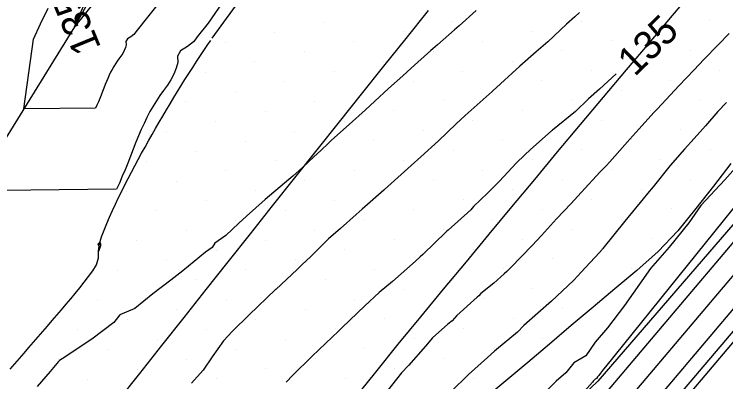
# Model space of a CAD drawing. Extents: x 2354170 to 2357230, y 866100 to 868290.
# Drawn here: x 2355481.91 to 2355531.78, y 866489.96 to 866515.7 of the extents above; entities that cross this region are included whole.
import ezdxf

# ---------------------------------------------------------------- set-up
doc = ezdxf.new("R2010")
doc.units = 0
for name, color, linetype in [('Default', 7, 'Continuous'), ('DTM Contours Major', 7, 'Continuous'), ('DTM Contours Major Text', 7, 'Continuous'), ('DTM Contours Minor', 7, 'Continuous'), ('Exist DTM Breakline', 7, 'Continuous'), ('Exist DTM Scan Elevation Point', 7, 'Continuous'), ('Exist Roads EOP', 7, 'Continuous'), ('PH Exist DTM Breakline', 7, 'Continuous')]:
    doc.layers.add(name, color=color, linetype=linetype)

msp = doc.modelspace()

# ---------------------------------------------------------------- linework, layer by layer
at = {"layer": 'Default'}
for points in [[(2355573.754, 866537.717), (2355568.257, 866531.311), (2355564.091, 866527.397), (2355550.743, 866513.762), (2355543.852, 866506.442), (2355533.144, 866493.73), (2355526.577, 866485.981), (2355522.579, 866482.007), (2355512.437, 866469.044), (2355509.697, 866466.063), (2355507.46, 866463.01)], [(2355498.607, 866519.599), (2355495.489, 866515.064), (2355494.737, 866514.112), (2355494.633, 866513.966), (2355494.46, 866513.769), (2355494.042, 866513.431), (2355493.562, 866513.124), (2355493.343, 866512.77), (2355493.375, 866512.327), (2355493.257, 866511.911), (2355493.097, 866511.499), (2355492.888, 866511.101), (2355492.637, 866510.726), (2355492.368, 866510.365), (2355492.107, 866510.004), (2355491.87, 866509.628), (2355491.634, 866509.253), (2355491.405, 866508.874), (2355491.201, 866508.467), (2355491.007, 866508.041), (2355490.81, 866507.615), (2355490.611, 866507.185), (2355490.421, 866506.736), (2355490.247, 866506.244), (2355490.062, 866505.762), (2355489.875, 866505.274), (2355489.68, 866504.799), (2355489.475, 866504.348), (2355489.278, 866503.869), (2355489.068, 866503.442), (2355479.022, 866503.325)], [(2355494.26, 866519.301), (2355490.434, 866514.458), (2355490.382, 866514.385), (2355490.296, 866514.286), (2355490.086, 866514.117), (2355489.846, 866513.964), (2355489.737, 866513.786), (2355489.753, 866513.565), (2355489.694, 866513.357), (2355489.614, 866513.15), (2355489.51, 866512.951), (2355489.384, 866512.764), (2355489.249, 866512.583), (2355489.118, 866512.403), (2355489, 866512.214), (2355488.882, 866512.027), (2355488.767, 866511.837), (2355488.665, 866511.633), (2355488.568, 866511.421), (2355488.469, 866511.207), (2355488.37, 866510.992), (2355488.275, 866510.767), (2355488.188, 866510.522), (2355488.095, 866510.28), (2355488.002, 866510.036), (2355487.904, 866509.799), (2355487.802, 866509.573), (2355487.703, 866509.333), (2355487.598, 866509.12), (2355482.572, 866509.061), (2355483.255, 866513.941), (2355483.743, 866515.031), (2355484.287, 866516.118)], [(2355514.284, 866515.955), (2355513.082, 866514.886), (2355512.755, 866514.605), (2355511.561, 866513.55), (2355511.238, 866513.269), (2355511.117, 866513.162), (2355509.722, 866511.917), (2355509.132, 866511.383), (2355508.145, 866510.498), (2355507.172, 866509.614), (2355506.531, 866509.001), (2355505.389, 866507.985), (2355504.149, 866506.878), (2355503.926, 866506.671), (2355503.392, 866506.165), (2355502.916, 866505.707), (2355502.112, 866504.958), (2355501.423, 866504.353), (2355501.147, 866504.117), (2355499.493, 866502.734), (2355498.182, 866501.56), (2355497.642, 866501.065), (2355496.727, 866500.191), (2355495.955, 866499.657), (2355495.778, 866499.356), (2355495.323, 866499.024), (2355493.713, 866497.724), (2355492.871, 866497.082), (2355491.61, 866496.117), (2355490.351, 866495.084), (2355489.312, 866494.641), (2355488.878, 866494.104), (2355487.335, 866492.951), (2355485.267, 866491.564), (2355485.077, 866491.447), (2355485.012, 866491.38), (2355484.435, 866490.674), (2355483.525, 866489.632)], [(2355521.53, 866515.812), (2355521.196, 866515.512), (2355520.611, 866514.999), (2355519.305, 866513.766), (2355518.483, 866513.058), (2355517.34, 866512.069), (2355515.455, 866510.34), (2355515.44, 866510.328), (2355515.4, 866510.291), (2355513.519, 866508.601), (2355512.877, 866508.011), (2355511.649, 866506.841), (2355510.397, 866505.702), (2355509.736, 866505.109), (2355507.863, 866503.429), (2355507.812, 866503.384), (2355506.294, 866502.041), (2355505.875, 866501.668), (2355504.766, 866500.685), (2355503.929, 866499.958), (2355502.66, 866498.714), (2355502.097, 866498.173), (2355501.74, 866497.829), (2355500.231, 866496.425), (2355500.223, 866496.417), (2355500.221, 866496.416), (2355500.218, 866496.413), (2355498.381, 866494.635), (2355497.209, 866493.501), (2355496.584, 866492.827), (2355495.77, 866491.707), (2355495.147, 866490.78), (2355494.342, 866489.86)], [(2355532.021, 866514.346), (2355531.252, 866513.558), (2355530.248, 866512.522), (2355529.563, 866511.799), (2355528.486, 866510.69), (2355526.981, 866509.08), (2355526.76, 866508.834), (2355525.481, 866507.405), (2355525.063, 866506.959), (2355523.656, 866505.372), (2355523.385, 866505.072), (2355522.981, 866504.657), (2355521.649, 866503.222), (2355520.936, 866502.436), (2355519.923, 866501.367), (2355518.867, 866500.211), (2355518.207, 866499.505), (2355516.703, 866497.966), (2355516.423, 866497.687), (2355516.235, 866497.521), (2355515.514, 866496.872), (2355514.615, 866496.139), (2355514.472, 866495.98), (2355514.361, 866495.873), (2355512.935, 866494.597), (2355512.606, 866494.217), (2355512.288, 866493.994), (2355511.216, 866493.039), (2355510.735, 866492.457), (2355509.543, 866491.096), (2355509.045, 866490.578), (2355507.739, 866488.924)], [(2355524.103, 866511.526), (2355522.928, 866510.456), (2355522.145, 866509.779), (2355521.247, 866508.891), (2355519.632, 866507.583), (2355519.603, 866507.558), (2355519.57, 866507.532), (2355518.075, 866506.201), (2355517.685, 866505.845), (2355517.086, 866505.26), (2355515.922, 866504.014), (2355515.085, 866503.165), (2355514.093, 866502.226), (2355513.899, 866501.997), (2355512.327, 866500.582), (2355512.209, 866500.475), (2355512.144, 866500.405), (2355511.381, 866499.686), (2355510.546, 866498.879), (2355510.362, 866498.7), (2355510.024, 866498.41), (2355508.426, 866496.983), (2355507.482, 866496.207), (2355506.489, 866495.267), (2355504.89, 866493.756), (2355504.624, 866493.503), (2355503.738, 866492.664), (2355502.757, 866491.74), (2355501.442, 866490.43), (2355500.956, 866489.935)], [(2355531.833, 866509.513), (2355531.225, 866508.877), (2355530.36, 866507.886), (2355529.553, 866506.986), (2355528.892, 866506.238), (2355527.873, 866505.1), (2355526.685, 866503.607), (2355526.294, 866503.147), (2355525.99, 866502.772), (2355524.705, 866501.2), (2355523.162, 866499.282), (2355523.13, 866499.245), (2355523.112, 866499.217), (2355522.92, 866499.004), (2355521.629, 866497.606), (2355521.418, 866497.38), (2355521.095, 866497.057), (2355519.569, 866495.605), (2355518.6, 866494.766), (2355517.625, 866493.895), (2355517.188, 866493.442), (2355515.717, 866492.214), (2355515.575, 866492.092), (2355515.067, 866491.665), (2355513.74, 866490.469), (2355512.506, 866489.256)], [(2355537.214, 866505.544), (2355523.453, 866489.305), (2355515.075, 866480.978), (2355512.906, 866478.205), (2355504.868, 866469.461), (2355496.006, 866457.366)], [(2355533.052, 866505.585), (2355531.711, 866504.095), (2355530.019, 866502.31), (2355529.184, 866501.089), (2355527.808, 866499.384), (2355526.492, 866497.887), (2355524.676, 866495.299), (2355523.499, 866493.733), (2355522.63, 866492.73), (2355521.96, 866491.768), (2355521.132, 866491.285), (2355520.57, 866490.596), (2355519.894, 866490.01), (2355519.346, 866489.454), (2355513.525, 866482.897), (2355513.095, 866482.362), (2355512.745, 866481.923), (2355512.472, 866481.536), (2355512.344, 866481.165), (2355512.193, 866480.935), (2355512.181, 866480.73), (2355512.118, 866480.57), (2355504.187, 866471.791)], [(2355535.858, 866501.606), (2355524.494, 866488.197), (2355517.576, 866481.321), (2355512.75, 866475.152), (2355506.478, 866468.329), (2355499.563, 866458.891)], [(2355487.918, 866499.719), (2355487.767, 866499.616), (2355487.826, 866499.464), (2355487.792, 866499.081), (2355487.792, 866499.072), (2355487.796, 866499.068), (2355487.804, 866499.066), (2355487.815, 866499.071), (2355487.847, 866499.094), (2355487.974, 866499.495), (2355487.985, 866499.63), (2355487.918, 866499.719)], [(2355534.501, 866497.668), (2355525.536, 866487.089), (2355520.077, 866481.664), (2355512.593, 866472.098), (2355508.087, 866467.196), (2355503.12, 866460.416)]]:
    msp.add_lwpolyline(points, dxfattribs=at)
at = {"layer": 'DTM Contours Major'}
for points in [[(2355488.247, 866517.481), (2355486.132, 866514.804), (2355486.132, 866514.804), (2355486.132, 866514.803), (2355486.131, 866514.803), (2355486.131, 866514.803), (2355486.131, 866514.803), (2355486.131, 866514.803), (2355486.131, 866514.802), (2355486.131, 866514.802), (2355486.131, 866514.802), (2355486.13, 866514.802), (2355486.13, 866514.801), (2355486.13, 866514.801), (2355486.13, 866514.801), (2355486.13, 866514.801), (2355486.13, 866514.8), (2355486.129, 866514.8), (2355486.129, 866514.8), (2355486.129, 866514.8), (2355486.129, 866514.799), (2355486.129, 866514.799), (2355486.129, 866514.799), (2355486.129, 866514.798), (2355486.129, 866514.798), (2355486.129, 866514.798), (2355486.128, 866514.798), (2355486.128, 866514.797), (2355486.128, 866514.797), (2355486.122, 866514.797), (2355486.123, 866514.803), (2355486.123, 866514.804), (2355486.124, 866514.806), (2355486.125, 866514.807), (2355491.006, 866526.038)], [(2355524.103, 866511.526), (2355522.928, 866510.456), (2355522.145, 866509.779), (2355521.247, 866508.891), (2355519.632, 866507.583), (2355519.603, 866507.558), (2355519.57, 866507.532), (2355518.075, 866506.201), (2355517.685, 866505.845), (2355517.086, 866505.26), (2355515.922, 866504.014), (2355515.085, 866503.165), (2355514.093, 866502.226), (2355513.899, 866501.997), (2355512.327, 866500.582), (2355512.209, 866500.475), (2355512.144, 866500.405), (2355511.381, 866499.686), (2355510.546, 866498.879), (2355510.362, 866498.7), (2355510.024, 866498.41), (2355508.426, 866496.983), (2355507.482, 866496.207), (2355506.489, 866495.267), (2355504.89, 866493.756), (2355504.624, 866493.503), (2355503.738, 866492.664), (2355502.757, 866491.74), (2355501.442, 866490.43), (2355500.956, 866489.935)]]:
    msp.add_lwpolyline(points, dxfattribs=at)
at = {"layer": 'DTM Contours Minor'}
for points in [[(2355534.793, 866505.195), (2355523.343, 866491.014), (2355523.2, 866490.852), (2355523.004, 866490.572), (2355522.877, 866490.403), (2355522.783, 866490.294), (2355522.71, 866490.19), (2355522.621, 866490.138), (2355522.56, 866490.063), (2355522.487, 866490), (2355522.428, 866489.94), (2355520.723, 866488.02), (2355513.408, 866480.749), (2355513.01, 866480.241), (2355503.795, 866470.216), (2355498.751, 866463.333)], [(2355533.596, 866495.043), (2355526.23, 866486.35), (2355521.745, 866481.892), (2355512.489, 866470.062), (2355509.161, 866466.441), (2355505.491, 866461.433), (2355492.299, 866444.332)]]:
    msp.add_lwpolyline(points, dxfattribs=at)
at = {"layer": 'Exist DTM Breakline'}
for points in [[(2355529.637, 866517.521), (2355528.021, 866515.613), (2355526.408, 866513.704), (2355524.794, 866511.794), (2355523.181, 866509.884), (2355521.568, 866507.974), (2355519.968, 866506.054), (2355518.368, 866504.132), (2355516.769, 866502.211), (2355515.169, 866500.289), (2355513.573, 866498.365), (2355511.978, 866496.441), (2355510.382, 866494.516), (2355508.786, 866492.592), (2355507.225, 866490.639), (2355505.665, 866488.685)], [(2355510.923, 866515.954), (2355509.359, 866514.003), (2355507.794, 866512.053), (2355506.231, 866510.102), (2355504.669, 866508.151), (2355503.106, 866506.2), (2355501.543, 866504.248), (2355499.991, 866502.288), (2355498.438, 866500.329), (2355496.886, 866498.369), (2355495.334, 866496.41), (2355493.783, 866494.449), (2355492.232, 866492.488), (2355490.681, 866490.527), (2355489.13, 866488.567), (2355487.582, 866486.604), (2355486.034, 866484.641), (2355484.485, 866482.678), (2355482.938, 866480.714), (2355481.398, 866478.745)]]:
    msp.add_lwpolyline(points, dxfattribs=at)
at = {"layer": 'Exist DTM Scan Elevation Point'}
for p, q in [((2355503.625, 866515.147), (2355503.625, 866515.147)), ((2355512.639, 866515.179), (2355512.639, 866515.179)), ((2355521.652, 866515.211), (2355521.652, 866515.211)), ((2355530.666, 866515.242), (2355530.666, 866515.242)), ((2355500.16, 866514.442), (2355500.16, 866514.442)), ((2355509.174, 866514.473), (2355509.174, 866514.473)), ((2355518.188, 866514.505), (2355518.188, 866514.505)), ((2355527.202, 866514.537), (2355527.202, 866514.537)), ((2355523.737, 866513.831), (2355523.737, 866513.831)), ((2355496.696, 866513.736), (2355496.696, 866513.736)), ((2355505.71, 866513.768), (2355505.71, 866513.768)), ((2355514.723, 866513.8), (2355514.723, 866513.8)), ((2355502.245, 866513.062), (2355502.245, 866513.062)), ((2355511.259, 866513.094), (2355511.259, 866513.094)), ((2355520.273, 866513.126), (2355520.273, 866513.126)), ((2355529.287, 866513.157), (2355529.287, 866513.157)), ((2355498.781, 866512.357), (2355498.781, 866512.357)), ((2355507.795, 866512.388), (2355507.795, 866512.388)), ((2355516.808, 866512.42), (2355516.808, 866512.42)), ((2355525.822, 866512.452), (2355525.822, 866512.452)), ((2355495.316, 866511.651), (2355495.316, 866511.651)), ((2355504.33, 866511.683), (2355504.33, 866511.683)), ((2355513.344, 866511.715), (2355513.344, 866511.715)), ((2355522.358, 866511.746), (2355522.358, 866511.746)), ((2355531.372, 866511.778), (2355531.372, 866511.778)), ((2355500.866, 866510.977), (2355500.866, 866510.977)), ((2355509.88, 866511.009), (2355509.88, 866511.009)), ((2355518.893, 866511.041), (2355518.893, 866511.041)), ((2355527.907, 866511.072), (2355527.907, 866511.072)), ((2355515.429, 866510.335), (2355515.429, 866510.335)), ((2355524.443, 866510.367), (2355524.443, 866510.367)), ((2355497.401, 866510.272), (2355497.401, 866510.272)), ((2355493.937, 866509.566), (2355493.937, 866509.566)), ((2355502.951, 866509.598), (2355502.951, 866509.598)), ((2355511.965, 866509.63), (2355511.965, 866509.63)), ((2355520.978, 866509.661), (2355520.978, 866509.661)), ((2355529.992, 866509.693), (2355529.992, 866509.693)), ((2355499.486, 866508.892), (2355499.486, 866508.892)), ((2355508.5, 866508.924), (2355508.5, 866508.924)), ((2355517.514, 866508.956), (2355517.514, 866508.956)), ((2355526.528, 866508.987), (2355526.528, 866508.987)), ((2355496.022, 866508.187), (2355496.022, 866508.187)), ((2355505.036, 866508.218), (2355505.036, 866508.218)), ((2355514.05, 866508.25), (2355514.05, 866508.25)), ((2355523.063, 866508.282), (2355523.063, 866508.282)), ((2355492.558, 866507.481), (2355492.558, 866507.481)), ((2355501.571, 866507.513), (2355501.571, 866507.513)), ((2355510.585, 866507.545), (2355510.585, 866507.545)), ((2355519.599, 866507.576), (2355519.599, 866507.576)), ((2355528.613, 866507.608), (2355528.613, 866507.608)), ((2355507.121, 866506.839), (2355507.121, 866506.839)), ((2355516.135, 866506.871), (2355516.135, 866506.871)), ((2355525.148, 866506.902), (2355525.148, 866506.902)), ((2355498.107, 866506.807), (2355498.107, 866506.807)), ((2355494.643, 866506.102), (2355494.643, 866506.102)), ((2355503.656, 866506.133), (2355503.656, 866506.133)), ((2355512.67, 866506.165), (2355512.67, 866506.165)), ((2355521.684, 866506.197), (2355521.684, 866506.197)), ((2355530.698, 866506.229), (2355530.698, 866506.229)), ((2355491.178, 866505.396), (2355491.178, 866505.396)), ((2355500.192, 866505.428), (2355500.192, 866505.428)), ((2355509.206, 866505.46), (2355509.206, 866505.46)), ((2355518.22, 866505.491), (2355518.22, 866505.491)), ((2355527.233, 866505.523), (2355527.233, 866505.523)), ((2355496.728, 866504.722), (2355496.728, 866504.722)), ((2355505.741, 866504.754), (2355505.741, 866504.754)), ((2355514.755, 866504.786), (2355514.755, 866504.786)), ((2355523.769, 866504.817), (2355523.769, 866504.817)), ((2355493.263, 866504.017), (2355493.263, 866504.017)), ((2355502.277, 866504.049), (2355502.277, 866504.049)), ((2355511.291, 866504.08), (2355511.291, 866504.08)), ((2355520.305, 866504.112), (2355520.305, 866504.112)), ((2355529.318, 866504.144), (2355529.318, 866504.144)), ((2355498.813, 866503.343), (2355498.813, 866503.343)), ((2355507.826, 866503.375), (2355507.826, 866503.375)), ((2355516.84, 866503.406), (2355516.84, 866503.406)), ((2355525.854, 866503.438), (2355525.854, 866503.438)), ((2355489.799, 866503.311), (2355489.799, 866503.311)), ((2355495.348, 866502.637), (2355495.348, 866502.637)), ((2355504.362, 866502.669), (2355504.362, 866502.669)), ((2355513.376, 866502.701), (2355513.376, 866502.701)), ((2355522.39, 866502.732), (2355522.39, 866502.732)), ((2355491.884, 866501.932), (2355491.884, 866501.932)), ((2355500.897, 866501.964), (2355500.897, 866501.964)), ((2355509.911, 866501.995), (2355509.911, 866501.995)), ((2355518.925, 866502.027), (2355518.925, 866502.027)), ((2355527.939, 866502.059), (2355527.939, 866502.059)), ((2355524.475, 866501.353), (2355524.475, 866501.353)), ((2355497.433, 866501.258), (2355497.433, 866501.258)), ((2355506.447, 866501.29), (2355506.447, 866501.29)), ((2355515.461, 866501.321), (2355515.461, 866501.321)), ((2355493.969, 866500.552), (2355493.969, 866500.552)), ((2355502.982, 866500.584), (2355502.982, 866500.584)), ((2355511.996, 866500.616), (2355511.996, 866500.616)), ((2355521.01, 866500.647), (2355521.01, 866500.647)), ((2355499.518, 866499.879), (2355499.518, 866499.879)), ((2355508.532, 866499.91), (2355508.532, 866499.91)), ((2355517.546, 866499.942), (2355517.546, 866499.942)), ((2355526.56, 866499.974), (2355526.56, 866499.974)), ((2355490.504, 866499.847), (2355490.504, 866499.847)), ((2355496.054, 866499.173), (2355496.054, 866499.173)), ((2355505.067, 866499.205), (2355505.067, 866499.205)), ((2355514.081, 866499.236), (2355514.081, 866499.236)), ((2355523.095, 866499.268), (2355523.095, 866499.268)), ((2355492.589, 866498.467), (2355492.589, 866498.467)), ((2355501.603, 866498.499), (2355501.603, 866498.499)), ((2355510.617, 866498.531), (2355510.617, 866498.531)), ((2355519.631, 866498.562), (2355519.631, 866498.562)), ((2355516.166, 866497.857), (2355516.166, 866497.857)), ((2355525.18, 866497.889), (2355525.18, 866497.889)), ((2355489.125, 866497.762), (2355489.125, 866497.762)), ((2355498.139, 866497.794), (2355498.139, 866497.794)), ((2355507.152, 866497.825), (2355507.152, 866497.825)), ((2355494.674, 866497.088), (2355494.674, 866497.088)), ((2355503.688, 866497.12), (2355503.688, 866497.12)), ((2355512.702, 866497.151), (2355512.702, 866497.151)), ((2355521.716, 866497.183), (2355521.716, 866497.183)), ((2355491.21, 866496.382), (2355491.21, 866496.382)), ((2355500.224, 866496.414), (2355500.224, 866496.414)), ((2355509.237, 866496.446), (2355509.237, 866496.446)), ((2355518.251, 866496.477), (2355518.251, 866496.477)), ((2355487.745, 866495.677), (2355487.745, 866495.677)), ((2355496.759, 866495.709), (2355496.759, 866495.709)), ((2355505.773, 866495.74), (2355505.773, 866495.74)), ((2355514.787, 866495.772), (2355514.787, 866495.772)), ((2355493.295, 866495.003), (2355493.295, 866495.003)), ((2355502.309, 866495.035), (2355502.309, 866495.035)), ((2355511.322, 866495.066), (2355511.322, 866495.066)), ((2355520.336, 866495.098), (2355520.336, 866495.098)), ((2355516.872, 866494.392), (2355516.872, 866494.392)), ((2355489.83, 866494.297), (2355489.83, 866494.297)), ((2355498.844, 866494.329), (2355498.844, 866494.329)), ((2355507.858, 866494.361), (2355507.858, 866494.361)), ((2355486.366, 866493.592), (2355486.366, 866493.592)), ((2355495.38, 866493.624), (2355495.38, 866493.624)), ((2355504.394, 866493.655), (2355504.394, 866493.655)), ((2355513.407, 866493.687), (2355513.407, 866493.687)), ((2355491.915, 866492.918), (2355491.915, 866492.918)), ((2355500.929, 866492.95), (2355500.929, 866492.95)), ((2355509.943, 866492.981), (2355509.943, 866492.981)), ((2355518.957, 866493.013), (2355518.957, 866493.013)), ((2355488.451, 866492.212), (2355488.451, 866492.212)), ((2355497.465, 866492.244), (2355497.465, 866492.244)), ((2355506.479, 866492.276), (2355506.479, 866492.276)), ((2355515.492, 866492.307), (2355515.492, 866492.307)), ((2355484.987, 866491.507), (2355484.987, 866491.507)), ((2355494, 866491.539), (2355494, 866491.539)), ((2355503.014, 866491.57), (2355503.014, 866491.57)), ((2355512.028, 866491.602), (2355512.028, 866491.602)), ((2355508.564, 866490.896), (2355508.564, 866490.896)), ((2355490.536, 866490.833), (2355490.536, 866490.833)), ((2355499.55, 866490.865), (2355499.55, 866490.865)), ((2355487.072, 866490.127), (2355487.072, 866490.127)), ((2355496.085, 866490.159), (2355496.085, 866490.159)), ((2355505.099, 866490.191), (2355505.099, 866490.191)), ((2355514.113, 866490.223), (2355514.113, 866490.223))]:
    msp.add_line(p, q, dxfattribs=at)
at = {"layer": 'Exist Roads EOP'}
for points in [[(2355495.79, 866514.027), (2355499.315, 866518.881), (2355503.057, 866523.571), (2355506.931, 866528.153), (2355510.808, 866532.732), (2355514.68, 866537.316), (2355518.558, 866541.894), (2355522.448, 866546.462), (2355526.357, 866551.014), (2355530.293, 866555.543), (2355534.262, 866560.042), (2355538.264, 866564.513), (2355542.293, 866568.959), (2355546.345, 866573.384), (2355550.412, 866577.795)], [(2355481.625, 866490.837), (2355481.952, 866491.215), (2355482.279, 866491.594), (2355482.606, 866491.972), (2355482.934, 866492.35), (2355483.261, 866492.727), (2355483.588, 866493.106), (2355483.915, 866493.484), (2355484.242, 866493.862), (2355484.568, 866494.241), (2355484.894, 866494.621), (2355485.219, 866495.001), (2355485.542, 866495.382), (2355485.864, 866495.764), (2355486.184, 866496.148), (2355486.501, 866496.536), (2355486.812, 866496.927), (2355487.116, 866497.324), (2355487.405, 866497.732), (2355487.665, 866498.158), (2355487.823, 866498.629), (2355487.814, 866499.129), (2355487.89, 866499.622), (2355488.029, 866500.102), (2355488.198, 866500.573), (2355488.385, 866501.037), (2355488.583, 866501.496), (2355488.79, 866501.951), (2355489.003, 866502.403), (2355489.22, 866502.853), (2355489.442, 866503.302), (2355489.667, 866503.748), (2355489.895, 866504.193), (2355490.126, 866504.636), (2355490.36, 866505.078), (2355490.596, 866505.519), (2355490.834, 866505.959), (2355491.075, 866506.397), (2355491.318, 866506.834), (2355491.564, 866507.269), (2355491.811, 866507.704), (2355492.061, 866508.137), (2355492.313, 866508.569), (2355492.568, 866508.999), (2355492.824, 866509.428), (2355493.083, 866509.856), (2355493.344, 866510.282), (2355493.608, 866510.707), (2355493.874, 866511.13), (2355494.143, 866511.552), (2355494.414, 866511.972), (2355494.688, 866512.39), (2355494.964, 866512.807), (2355495.242, 866513.223), (2355495.523, 866513.637), (2355495.677, 866513.863)], [(2355532.14, 866505.233), (2355530.907, 866503.658), (2355529.674, 866502.084), (2355528.418, 866500.527), (2355527.047, 866499.073), (2355525.544, 866497.754), (2355524.011, 866496.47), (2355522.477, 866495.186), (2355520.949, 866493.895), (2355519.424, 866492.602), (2355517.897, 866491.31), (2355516.366, 866490.023), (2355514.83, 866488.743)]]:
    msp.add_lwpolyline(points, dxfattribs=at)
at = {"layer": 'PH Exist DTM Breakline'}
for points in [[(2355555.075, 866636.553), (2355551.21, 866628.115), (2355547.526, 866617.3), (2355543.989, 866610.182), (2355535.568, 866594), (2355528.557, 866579.83), (2355516.546, 866561.067), (2355509.086, 866550.63), (2355499.817, 866538.088), (2355492.328, 866525.957), (2355486.126, 866514.804), (2355476.346, 866499.002), (2355471.189, 866490.362)], [(2355625.405, 866601.519), (2355609.388, 866584.826), (2355582.357, 866557.481), (2355568.355, 866542.984), (2355553.182, 866525.521), (2355537.871, 866507.449), (2355522.801, 866489.999), (2355513.034, 866480.698), (2355503.401, 866470.493), (2355490.568, 866455.035), (2355473.828, 866435.959), (2355468.106, 866431.248)]]:
    msp.add_lwpolyline(points, dxfattribs=at)

# ---------------------------------------------------------------- texts
at = {"layer": 'Default'}
for rotation, p in [(112.2311, (2355488.012, 866513.367)), (44.0681, (2355525.391, 866511.28))]:
    msp.add_text('135', height=2, rotation=rotation, dxfattribs=at).set_placement(p)
at = {"layer": 'DTM Contours Major Text'}
msp.add_text('135', height=2, rotation=44.0681, dxfattribs=at).set_placement((2355525.391, 866511.28))

doc.saveas('drawing.dxf')
